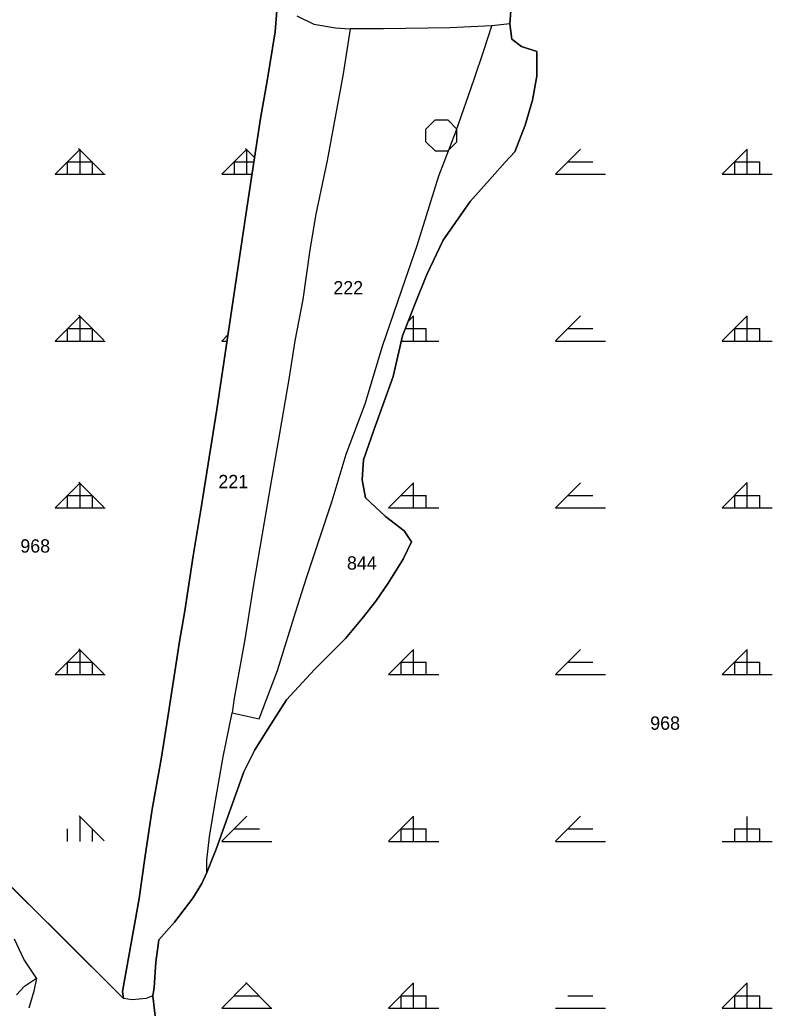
# Model space of a CAD drawing. Extents: x 410727 to 412947, y 4463506 to 4466382.
# Drawn here: x 412194.6 to 412420.2, y 4465635.8 to 4465932.2 of the extents above; entities that cross this region are included whole.
import ezdxf

# ---------------------------------------------------------------- set-up
doc = ezdxf.new("R2010")
doc.units = 0
for name, color, linetype in [('ADAKENARI', 7, 'Continuous'), ('KDS_PARSEL_NO', 7, 'Continuous'), ('KDS_PL', 7, 'Continuous'), ('PL_AYA_ORMAN', 7, 'Continuous'), ('PL_KA_TARIM_DIGER', 7, 'Continuous'), ('TR_ORMAN', 7, 'Continuous'), ('TR_TARIMALANI', 7, 'Continuous')]:
    doc.layers.add(name, color=color, linetype=linetype)

msp = doc.modelspace()

# ---------------------------------------------------------------- linework, layer by layer
at = {"layer": 'ADAKENARI'}
for p, q in [((412341.52, 4465930.96), (412342.55, 4465944.06)), ((412271.74, 4465936.28), (412271.14, 4465928.57)), ((412342.14, 4465926.42), (412341.52, 4465930.96)), ((412271.14, 4465928.57), (412268.72, 4465913.89)), ((412345.03, 4465924.15), (412342.14, 4465926.42)), ((412349.56, 4465922.7), (412345.03, 4465924.15)), ((412349.56, 4465915.27), (412349.56, 4465922.7)), ((412348.33, 4465908.04), (412349.56, 4465915.27)), ((412268.72, 4465913.89), (412266.76, 4465902.54)), ((412346.06, 4465900.6), (412348.33, 4465908.04)), ((412266.76, 4465902.54), (412262.68, 4465875.75)), ((412342.97, 4465892.55), (412346.06, 4465900.6)), ((412340.08, 4465889.45), (412342.97, 4465892.55)), ((412336.16, 4465885.11), (412340.08, 4465889.45)), ((412329.57, 4465877.68), (412336.16, 4465885.11)), ((412321.53, 4465866.11), (412329.57, 4465877.68)), ((412262.68, 4465875.75), (412253.62, 4465815.38)), ((412316.58, 4465855.78), (412321.53, 4465866.11)), ((412313.08, 4465847.11), (412316.58, 4465855.78)), ((412309.37, 4465837.4), (412313.08, 4465847.11)), ((412306.48, 4465825.22), (412309.37, 4465837.4)), ((412300.71, 4465809.11), (412306.48, 4465825.22)), ((412253.62, 4465815.38), (412248.79, 4465784.66)), ((412297.62, 4465800.23), (412300.71, 4465809.11)), ((412297.21, 4465794.24), (412297.62, 4465800.23)), ((412298.24, 4465788.87), (412297.21, 4465794.24)), ((412301.12, 4465786.18), (412298.24, 4465788.87)), ((412248.79, 4465784.66), (412246.52, 4465771.49)), ((412304.21, 4465783.29), (412301.12, 4465786.18)), ((412309.78, 4465778.95), (412304.21, 4465783.29)), ((412312.05, 4465775.65), (412309.78, 4465778.95)), ((412309.57, 4465770.49), (412312.05, 4465775.65)), ((412246.52, 4465771.49), (412244.11, 4465755)), ((412305.04, 4465763.26), (412309.57, 4465770.49)), ((412301.33, 4465757.89), (412305.04, 4465763.26)), ((412297.2, 4465752.72), (412301.33, 4465757.89)), ((412244.11, 4465755), (412242.45, 4465745.77)), ((412292.26, 4465746.73), (412297.2, 4465752.72)), ((412282.98, 4465737.44), (412292.26, 4465746.73)), ((412242.45, 4465745.77), (412238.97, 4465723.07)), ((412274.53, 4465728.35), (412282.98, 4465737.44)), ((412270.61, 4465722.16), (412274.53, 4465728.35)), ((412238.97, 4465723.07), (412237.01, 4465710.51)), ((412265.05, 4465713.28), (412270.61, 4465722.16)), ((412237.01, 4465710.51), (412234.29, 4465695.53)), ((412261.75, 4465706.67), (412265.05, 4465713.28)), ((412253.51, 4465683.53), (412261.75, 4465706.67)), ((412234.29, 4465695.53), (412232.03, 4465680.85)), ((412225.68, 4465638.78), (412179.97, 4465684.19)), ((412232.03, 4465680.85), (412230.36, 4465668.74)), ((412250.62, 4465676.51), (412253.51, 4465683.53)), ((412249.18, 4465673.21), (412250.62, 4465676.51)), ((412246.5, 4465668.87), (412249.18, 4465673.21)), ((412230.36, 4465668.74), (412225.38, 4465640.9)), ((412240.93, 4465661.64), (412246.5, 4465668.87)), ((412236.25, 4465656.33), (412240.93, 4465661.64)), ((412235.35, 4465649.68), (412236.25, 4465656.33)), ((412234.89, 4465642.11), (412235.35, 4465649.68)), ((412225.38, 4465640.9), (412225.68, 4465638.78)), ((412234.44, 4465639.54), (412234.89, 4465642.11)), ((412237.26, 4465615.42), (412234.44, 4465639.54))]:
    msp.add_line(p, q, dxfattribs=at)
at = {"layer": 'KDS_PL'}
for p, q in [((412271.14, 4465928.57), (412271.74, 4465936.28)), ((412277.63, 4465933.41), (412282.77, 4465930.84)), ((412282.77, 4465930.84), (412289.26, 4465929.78)), ((412289.26, 4465929.78), (412293.64, 4465929.47)), ((412323.54, 4465929.78), (412303.61, 4465929.47)), ((412336.08, 4465930.38), (412323.54, 4465929.78)), ((412333.66, 4465922.97), (412336.08, 4465930.38)), ((412341.52, 4465930.96), (412336.08, 4465930.38)), ((412342.14, 4465926.42), (412341.52, 4465930.96)), ((412268.72, 4465913.89), (412271.14, 4465928.57)), ((412293.64, 4465929.47), (412291.53, 4465916.01)), ((412303.61, 4465929.47), (412293.64, 4465929.47)), ((412345.03, 4465924.15), (412342.14, 4465926.42)), ((412349.56, 4465922.7), (412345.03, 4465924.15)), ((412330.79, 4465914.34), (412333.66, 4465922.97)), ((412349.56, 4465921.05), (412349.56, 4465922.7)), ((412349.56, 4465915.27), (412349.56, 4465921.05)), ((412291.53, 4465916.01), (412286.7, 4465889.98)), ((412348.33, 4465908.04), (412349.56, 4465915.27)), ((412266.76, 4465902.54), (412268.72, 4465913.89)), ((412325.36, 4465898.6), (412330.79, 4465914.34)), ((412346.06, 4465900.6), (412348.33, 4465908.04)), ((412262.68, 4465875.75), (412266.76, 4465902.54)), ((412342.97, 4465892.55), (412346.06, 4465900.6)), ((412320.22, 4465885.44), (412325.36, 4465898.6)), ((412340.08, 4465889.45), (412342.97, 4465892.55)), ((412286.7, 4465889.98), (412283.37, 4465873.94)), ((412336.16, 4465885.11), (412340.08, 4465889.45)), ((412313.73, 4465864.56), (412320.22, 4465885.44)), ((412329.57, 4465877.68), (412336.16, 4465885.11)), ((412321.53, 4465866.11), (412329.57, 4465877.68)), ((412253.62, 4465815.38), (412262.68, 4465875.75)), ((412283.37, 4465873.94), (412281.56, 4465863.19)), ((412310.1, 4465854.12), (412313.73, 4465864.56)), ((412316.58, 4465855.78), (412321.53, 4465866.11)), ((412281.56, 4465863.19), (412279.45, 4465848.36)), ((412313.08, 4465847.11), (412316.58, 4465855.78)), ((412303.31, 4465834.29), (412310.1, 4465854.12)), ((412279.45, 4465848.36), (412277.03, 4465835.96)), ((412309.37, 4465837.4), (412313.08, 4465847.11)), ((412277.03, 4465835.96), (412275.37, 4465825.06)), ((412306.48, 4465825.22), (412309.37, 4465837.4)), ((412298.17, 4465817.04), (412303.31, 4465834.29)), ((412275.37, 4465825.06), (412272.5, 4465808.11)), ((412300.71, 4465809.11), (412306.48, 4465825.22)), ((412248.79, 4465784.66), (412253.62, 4465815.38)), ((412292.43, 4465801.91), (412298.17, 4465817.04)), ((412297.62, 4465800.23), (412300.71, 4465809.11)), ((412272.5, 4465808.11), (412269.78, 4465792.68)), ((412288.21, 4465787.99), (412292.43, 4465801.91)), ((412297.21, 4465794.24), (412297.62, 4465800.23)), ((412298.24, 4465788.87), (412297.21, 4465794.24)), ((412269.78, 4465792.68), (412264.65, 4465762.87)), ((412280.66, 4465765.14), (412288.21, 4465787.99)), ((412301.12, 4465786.18), (412298.24, 4465788.87)), ((412246.52, 4465771.49), (412248.79, 4465784.66)), ((412304.21, 4465783.29), (412301.12, 4465786.18)), ((412309.78, 4465778.95), (412304.21, 4465783.29)), ((412312.05, 4465775.65), (412309.78, 4465778.95)), ((412309.57, 4465770.49), (412312.05, 4465775.65)), ((412244.11, 4465755), (412246.52, 4465771.49)), ((412305.04, 4465763.26), (412309.57, 4465770.49)), ((412277.79, 4465756.06), (412280.66, 4465765.14)), ((412264.65, 4465762.87), (412262.08, 4465746.37)), ((412301.33, 4465757.89), (412305.04, 4465763.26)), ((412297.2, 4465752.72), (412301.33, 4465757.89)), ((412242.45, 4465745.77), (412244.11, 4465755)), ((412271.9, 4465737.14), (412277.79, 4465756.06)), ((412292.26, 4465746.73), (412297.2, 4465752.72)), ((412262.08, 4465746.37), (412258.91, 4465728.82)), ((412282.98, 4465737.44), (412292.26, 4465746.73)), ((412238.97, 4465723.07), (412242.45, 4465745.77)), ((412266.31, 4465722.62), (412271.9, 4465737.14)), ((412274.53, 4465728.35), (412282.98, 4465737.44)), ((412258.91, 4465728.82), (412258.3, 4465724.43)), ((412270.61, 4465722.16), (412274.53, 4465728.35)), ((412237.01, 4465710.51), (412238.97, 4465723.07)), ((412255.57, 4465711.21), (412258.3, 4465724.43)), ((412258.3, 4465724.43), (412266.31, 4465722.62)), ((412265.05, 4465713.28), (412270.61, 4465722.16)), ((412234.29, 4465695.53), (412237.01, 4465710.51)), ((412253.09, 4465696.96), (412255.57, 4465711.21)), ((412261.75, 4465706.67), (412265.05, 4465713.28)), ((412253.51, 4465683.53), (412261.75, 4465706.67)), ((412251.44, 4465687.25), (412253.09, 4465696.96)), ((412232.03, 4465680.85), (412234.29, 4465695.53)), ((412250.62, 4465680.23), (412251.44, 4465687.25)), ((412230.36, 4465668.74), (412232.03, 4465680.85)), ((412250.62, 4465676.51), (412253.51, 4465683.53)), ((412250.62, 4465676.51), (412250.62, 4465680.23)), ((412249.18, 4465673.21), (412250.62, 4465676.51)), ((412246.5, 4465668.87), (412249.18, 4465673.21)), ((412225.38, 4465640.9), (412230.36, 4465668.74)), ((412240.93, 4465661.64), (412246.5, 4465668.87)), ((412236.25, 4465656.33), (412240.93, 4465661.64)), ((412195.77, 4465650.59), (412193, 4465656.59)), ((412236.25, 4465656.33), (412235.35, 4465649.68)), ((412199.62, 4465644.82), (412195.77, 4465650.59)), ((412235.35, 4465649.68), (412234.89, 4465642.11)), ((412193.64, 4465639.9), (412195.99, 4465642.46)), ((412195.99, 4465642.46), (412199.62, 4465644.82)), ((412199.62, 4465644.82), (412198.76, 4465640.96)), ((412198.76, 4465640.96), (412197.27, 4465635.83)), ((412225.68, 4465638.78), (412225.38, 4465640.9)), ((412234.44, 4465639.54), (412232.48, 4465638.78)), ((412234.89, 4465642.11), (412234.44, 4465639.54)), ((412228.25, 4465638.33), (412225.68, 4465638.78)), ((412232.48, 4465638.78), (412228.25, 4465638.33))]:
    msp.add_line(p, q, dxfattribs=at)
at = {"layer": 'PL_AYA_ORMAN'}
for points in [[(412342.55, 4465944.06), (412341.52, 4465930.96), (412342.14, 4465926.42), (412345.03, 4465924.15), (412349.56, 4465922.7), (412349.56, 4465915.27), (412348.33, 4465908.04), (412346.06, 4465900.6), (412342.97, 4465892.55), (412340.08, 4465889.45), (412336.16, 4465885.11), (412329.57, 4465877.68), (412321.53, 4465866.11), (412316.58, 4465855.78), (412313.08, 4465847.11), (412309.37, 4465837.4), (412306.48, 4465825.22), (412300.71, 4465809.11), (412297.62, 4465800.23), (412297.21, 4465794.24), (412298.24, 4465788.87), (412301.12, 4465786.18), (412304.21, 4465783.29), (412309.78, 4465778.95), (412312.05, 4465775.65), (412309.57, 4465770.49), (412305.04, 4465763.26), (412301.33, 4465757.89), (412297.2, 4465752.72), (412292.26, 4465746.73), (412282.98, 4465737.44), (412274.53, 4465728.35), (412270.61, 4465722.16), (412265.05, 4465713.28), (412261.75, 4465706.67), (412253.51, 4465683.53), (412250.62, 4465676.51), (412249.18, 4465673.21), (412246.5, 4465668.87), (412240.93, 4465661.64), (412236.25, 4465656.33), (412235.35, 4465649.68), (412234.89, 4465642.11), (412234.44, 4465639.54), (412237.26, 4465615.42)], [(412179.97, 4465684.19), (412225.68, 4465638.78), (412225.38, 4465640.9), (412230.36, 4465668.74), (412232.03, 4465680.85), (412234.29, 4465695.53), (412237.01, 4465710.51), (412238.97, 4465723.07), (412242.45, 4465745.77), (412244.11, 4465755), (412246.52, 4465771.49), (412248.79, 4465784.66), (412253.62, 4465815.38), (412262.68, 4465875.75), (412266.76, 4465902.54), (412268.72, 4465913.89), (412271.14, 4465928.57), (412271.74, 4465936.28)]]:
    msp.add_lwpolyline(points, dxfattribs=at)
at = {"layer": 'PL_KA_TARIM_DIGER'}
for points in [[(412342.55, 4465944.06), (412341.52, 4465930.96), (412342.14, 4465926.42), (412345.03, 4465924.15), (412349.56, 4465922.7), (412349.56, 4465915.27), (412348.33, 4465908.04), (412346.06, 4465900.6), (412342.97, 4465892.55), (412340.08, 4465889.45), (412336.16, 4465885.11), (412329.57, 4465877.68), (412321.53, 4465866.11), (412316.58, 4465855.78), (412313.08, 4465847.11), (412309.37, 4465837.4), (412306.48, 4465825.22), (412300.71, 4465809.11), (412297.62, 4465800.23), (412297.21, 4465794.24), (412298.24, 4465788.87), (412301.12, 4465786.18), (412304.21, 4465783.29), (412309.78, 4465778.95), (412312.05, 4465775.65), (412309.57, 4465770.49), (412305.04, 4465763.26), (412301.33, 4465757.89), (412297.2, 4465752.72), (412292.26, 4465746.73), (412282.98, 4465737.44), (412274.53, 4465728.35), (412270.61, 4465722.16), (412265.05, 4465713.28), (412261.75, 4465706.67), (412253.51, 4465683.53), (412250.62, 4465676.51), (412249.18, 4465673.21), (412246.5, 4465668.87), (412240.93, 4465661.64), (412236.25, 4465656.33), (412235.35, 4465649.68), (412234.89, 4465642.11), (412234.44, 4465639.54), (412237.26, 4465615.42)], [(412179.97, 4465684.19), (412225.68, 4465638.78), (412225.38, 4465640.9), (412230.36, 4465668.74), (412232.03, 4465680.85), (412234.29, 4465695.53), (412237.01, 4465710.51), (412238.97, 4465723.07), (412242.45, 4465745.77), (412244.11, 4465755), (412246.52, 4465771.49), (412248.79, 4465784.66), (412253.62, 4465815.38), (412262.68, 4465875.75), (412266.76, 4465902.54), (412268.72, 4465913.89), (412271.14, 4465928.57), (412271.74, 4465936.28)]]:
    msp.add_lwpolyline(points, dxfattribs=at)
at = {"layer": 'TR_ORMAN'}
for p, q in [((412205.16, 4465885.86), (412212.66, 4465893.36)), ((412219.73, 4465886.13), (412212.23, 4465893.63)), ((412212.67, 4465885.86), (412212.67, 4465893.36)), ((412255.16, 4465885.87), (412262.66, 4465893.37)), ((412264.98, 4465890.86), (412262.22, 4465893.63)), ((412264.98, 4465890.86), (412262.22, 4465893.63)), ((412262.67, 4465885.86), (412262.67, 4465893.36)), ((412355.16, 4465885.88), (412362.66, 4465893.38)), ((412405.16, 4465885.89), (412412.66, 4465893.39)), ((412412.67, 4465885.86), (412412.67, 4465893.36)), ((412208.92, 4465885.86), (412208.92, 4465889.61)), ((412208.92, 4465889.61), (412216.42, 4465889.61)), ((412216.42, 4465885.86), (412216.42, 4465889.61)), ((412258.92, 4465885.86), (412258.92, 4465889.61)), ((412258.92, 4465889.61), (412264.79, 4465889.61)), ((412358.92, 4465889.61), (412366.42, 4465889.61)), ((412408.92, 4465885.86), (412408.92, 4465889.61)), ((412408.92, 4465889.61), (412416.42, 4465889.61)), ((412416.42, 4465885.86), (412416.42, 4465889.61)), ((412205.17, 4465885.86), (412220.17, 4465885.86)), ((412255.17, 4465885.86), (412264.22, 4465885.86)), ((412355.17, 4465885.86), (412370.17, 4465885.86)), ((412405.17, 4465885.86), (412420.17, 4465885.86)), ((412205.16, 4465835.87), (412212.66, 4465843.37)), ((412219.76, 4465836.1), (412212.26, 4465843.6)), ((412212.67, 4465835.86), (412212.67, 4465843.36)), ((412311.03, 4465841.75), (412312.66, 4465843.38)), ((412312.67, 4465835.86), (412312.67, 4465843.36)), ((412355.16, 4465835.89), (412362.66, 4465843.39)), ((412405.16, 4465835.9), (412412.66, 4465843.4)), ((412412.67, 4465835.86), (412412.67, 4465843.36)), ((412208.92, 4465835.86), (412208.92, 4465839.61)), ((412208.92, 4465839.61), (412216.42, 4465839.61)), ((412216.42, 4465835.86), (412216.42, 4465839.61)), ((412310.21, 4465839.61), (412316.42, 4465839.61)), ((412316.42, 4465835.86), (412316.42, 4465839.61)), ((412358.92, 4465839.61), (412366.42, 4465839.61)), ((412408.92, 4465835.86), (412408.92, 4465839.61)), ((412408.92, 4465839.61), (412416.42, 4465839.61)), ((412416.42, 4465835.86), (412416.42, 4465839.61)), ((412205.17, 4465835.86), (412220.17, 4465835.86)), ((412255.16, 4465835.88), (412256.97, 4465837.69)), ((412255.17, 4465835.86), (412256.7, 4465835.86)), ((412309, 4465835.86), (412320.17, 4465835.86)), ((412355.17, 4465835.86), (412370.17, 4465835.86)), ((412405.17, 4465835.86), (412420.17, 4465835.86)), ((412219.79, 4465786.08), (412212.29, 4465793.58)), ((412205.16, 4465785.88), (412212.66, 4465793.38)), ((412212.67, 4465785.86), (412212.67, 4465793.36)), ((412305.16, 4465785.89), (412312.66, 4465793.39)), ((412312.67, 4465785.86), (412312.67, 4465793.36)), ((412355.16, 4465785.9), (412362.66, 4465793.4)), ((412405.16, 4465785.91), (412412.66, 4465793.41)), ((412412.67, 4465785.86), (412412.67, 4465793.36)), ((412208.92, 4465785.86), (412208.92, 4465789.61)), ((412208.92, 4465789.61), (412216.42, 4465789.61)), ((412216.42, 4465785.86), (412216.42, 4465789.61)), ((412308.92, 4465789.61), (412316.42, 4465789.61)), ((412316.42, 4465785.86), (412316.42, 4465789.61)), ((412358.92, 4465789.61), (412366.42, 4465789.61)), ((412408.92, 4465785.86), (412408.92, 4465789.61)), ((412408.92, 4465789.61), (412416.42, 4465789.61)), ((412416.42, 4465785.86), (412416.42, 4465789.61)), ((412205.17, 4465785.86), (412220.17, 4465785.86)), ((412305.17, 4465785.86), (412320.17, 4465785.86)), ((412355.17, 4465785.86), (412370.17, 4465785.86)), ((412405.17, 4465785.86), (412420.17, 4465785.86)), ((412205.16, 4465735.89), (412212.66, 4465743.38)), ((412219.82, 4465736.06), (412212.32, 4465743.55)), ((412212.67, 4465735.86), (412212.67, 4465743.36)), ((412305.16, 4465735.9), (412312.66, 4465743.4)), ((412312.67, 4465735.86), (412312.67, 4465743.36)), ((412355.16, 4465735.91), (412362.66, 4465743.41)), ((412405.16, 4465735.91), (412412.66, 4465743.41)), ((412412.67, 4465735.86), (412412.67, 4465743.36)), ((412208.92, 4465735.86), (412208.92, 4465739.61)), ((412208.92, 4465739.61), (412216.42, 4465739.61)), ((412216.42, 4465735.86), (412216.42, 4465739.61)), ((412308.92, 4465735.86), (412308.92, 4465739.61)), ((412308.92, 4465739.61), (412316.42, 4465739.61)), ((412316.42, 4465735.86), (412316.42, 4465739.61)), ((412358.92, 4465739.61), (412366.42, 4465739.61)), ((412408.92, 4465735.86), (412408.92, 4465739.61)), ((412408.92, 4465739.61), (412416.42, 4465739.61)), ((412416.42, 4465735.86), (412416.42, 4465739.61)), ((412205.17, 4465735.86), (412220.17, 4465735.86)), ((412305.17, 4465735.86), (412320.17, 4465735.86)), ((412355.17, 4465735.86), (412370.17, 4465735.86)), ((412405.17, 4465735.86), (412420.17, 4465735.86)), ((412219.85, 4465686.03), (412212.36, 4465693.53)), ((412212.67, 4465685.86), (412212.67, 4465693.36)), ((412255.16, 4465685.9), (412262.66, 4465693.4)), ((412305.16, 4465685.91), (412312.66, 4465693.41)), ((412312.67, 4465685.86), (412312.67, 4465693.36)), ((412355.16, 4465685.91), (412362.66, 4465693.41)), ((412412.67, 4465685.86), (412412.67, 4465693.36)), ((412208.92, 4465685.86), (412208.92, 4465689.61)), ((412216.42, 4465685.86), (412216.42, 4465689.61)), ((412258.92, 4465689.61), (412266.42, 4465689.61)), ((412308.92, 4465685.86), (412308.92, 4465689.61)), ((412308.92, 4465689.61), (412316.42, 4465689.61)), ((412316.42, 4465685.86), (412316.42, 4465689.61)), ((412358.92, 4465689.61), (412366.42, 4465689.61)), ((412408.92, 4465685.86), (412408.92, 4465689.61)), ((412408.92, 4465689.61), (412416.42, 4465689.61)), ((412416.42, 4465685.86), (412416.42, 4465689.61)), ((412255.17, 4465685.86), (412270.17, 4465685.86)), ((412305.17, 4465685.86), (412320.17, 4465685.86)), ((412355.17, 4465685.86), (412370.17, 4465685.86)), ((412405.17, 4465685.86), (412420.17, 4465685.86)), ((412255.16, 4465635.91), (412262.66, 4465643.41)), ((412269.88, 4465636.01), (412262.38, 4465643.51)), ((412305.16, 4465635.91), (412312.66, 4465643.41)), ((412312.67, 4465635.86), (412312.67, 4465643.36)), ((412405.16, 4465635.93), (412412.66, 4465643.43)), ((412412.67, 4465635.86), (412412.67, 4465643.36)), ((412258.92, 4465639.61), (412266.42, 4465639.61)), ((412258.92, 4465639.61), (412266.42, 4465639.61)), ((412308.92, 4465635.86), (412308.92, 4465639.61)), ((412308.92, 4465639.61), (412316.42, 4465639.61)), ((412308.92, 4465639.61), (412316.42, 4465639.61)), ((412316.42, 4465635.86), (412316.42, 4465639.61)), ((412316.42, 4465635.86), (412316.42, 4465639.61)), ((412358.92, 4465639.61), (412366.42, 4465639.61)), ((412358.92, 4465639.61), (412366.42, 4465639.61)), ((412408.92, 4465635.86), (412408.92, 4465639.61)), ((412408.92, 4465639.61), (412416.42, 4465639.61)), ((412408.92, 4465639.61), (412416.42, 4465639.61)), ((412416.42, 4465635.86), (412416.42, 4465639.61)), ((412255.17, 4465635.86), (412270.17, 4465635.86)), ((412255.17, 4465635.86), (412270.17, 4465635.86)), ((412305.17, 4465635.86), (412320.17, 4465635.86)), ((412305.17, 4465635.86), (412320.17, 4465635.86)), ((412305.17, 4465635.86), (412320.17, 4465635.86)), ((412305.17, 4465635.86), (412320.17, 4465635.86)), ((412355.17, 4465635.86), (412370.17, 4465635.86)), ((412355.17, 4465635.86), (412370.17, 4465635.86)), ((412405.17, 4465635.86), (412420.17, 4465635.86)), ((412405.17, 4465635.86), (412420.17, 4465635.86))]:
    msp.add_line(p, q, dxfattribs=at)
at = {"layer": 'TR_TARIMALANI'}
for p, q in [((412316.37, 4465899.43), (412319.08, 4465902.14)), ((412319.08, 4465902.14), (412322.91, 4465902.14)), ((412325.62, 4465899.43), (412322.91, 4465902.14)), ((412316.37, 4465895.6), (412316.37, 4465899.43)), ((412325.62, 4465895.6), (412325.62, 4465899.43)), ((412319.08, 4465892.89), (412316.37, 4465895.6)), ((412322.91, 4465892.89), (412325.62, 4465895.6)), ((412319.08, 4465892.89), (412322.91, 4465892.89))]:
    msp.add_line(p, q, dxfattribs=at)

# ---------------------------------------------------------------- texts
at = {"layer": 'KDS_PARSEL_NO'}
for s, p in [('222', (412288.6, 4465849.85)), ('221', (412254.12, 4465791.73)), ('968', (412194.75, 4465772.43)), ('844', (412292.68, 4465767.33)), ('968', (412383.59, 4465719.32))]:
    msp.add_text(s, height=4, dxfattribs=at).set_placement(p)

doc.saveas('drawing.dxf')
